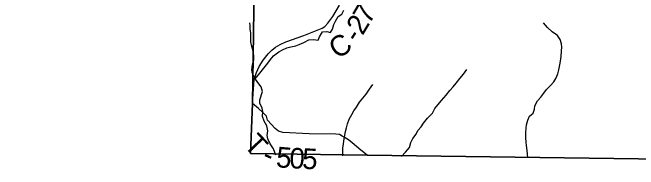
# Model space of a CAD drawing. Extents: x 2043100 to 2470832, y 443715 to 810583.
# Drawn here: x 2259990 to 2269120, y 595601 to 597890 of the extents above; entities that cross this region are included whole.
import ezdxf

# ---------------------------------------------------------------- set-up
doc = ezdxf.new("R2010")
doc.units = 0
for name, color, linetype in [('GM_X_Adjacent_County', 7, 'Continuous'), ('GM_X_County', 7, 'Continuous'), ('GM_X_County_Road', 7, 'Continuous'), ('GM_X_County_Road_Text', 7, 'Continuous'), ('GM_X_Minor_River', 7, 'Continuous'), ('GM_X_Township', 7, 'Continuous'), ('GM_X_Township_Road', 7, 'Continuous'), ('GM_X_Township_Road_Text', 7, 'Continuous')]:
    doc.layers.add(name, color=color, linetype=linetype)

msp = doc.modelspace()

# ---------------------------------------------------------------- linework, layer by layer
at = {"layer": 'GM_X_Adjacent_County'}
msp.add_lwpolyline([(2263552.9, 601003.2), (2263491.4, 596564.4), (2263459.7, 595834.9), (2265161.1, 595808.6), (2271279.8, 595728.8)], dxfattribs=at)
at = {"layer": 'GM_X_County'}
msp.add_lwpolyline([(2271279.8, 595728.8), (2265161.1, 595808.6), (2263459.7, 595834.9), (2263491.4, 596564.4), (2263552.9, 601003.2)], dxfattribs=at)
at = {"layer": 'GM_X_County_Road'}
msp.add_lwpolyline([(2263491.4, 596564.4), (2263514.8, 596914.4), (2263547.1, 597017.3), (2263587.9, 597102.7), (2263646.8, 597196.5), (2263716.5, 597287.2), (2263772.3, 597341.6), (2263828, 597385.9), (2263891.8, 597424.3), (2263977.6, 597460.8), (2264237.1, 597552.3), (2264506.6, 597663.8), (2264546.4, 597686), (2264590.2, 597732.3), (2264659.7, 597830.8), (2264758.9, 597997.6)], dxfattribs=at)
at = {"layer": 'GM_X_Minor_River'}
for points in [[(2263528.3, 596923.8), (2263595.8, 597007.2), (2263653.5, 597077.6), (2263715.1, 597152.1), (2263750.9, 597204.4), (2263794.6, 597258.8), (2263874.4, 597317.4), (2263926.4, 597347.8), (2263992.3, 597374.2), (2264050.4, 597390.6), (2264122.5, 597403.1), (2264172.5, 597421.5), (2264240.4, 597454), (2264310.3, 597490.5), (2264380.5, 597496.9), (2264446.7, 597485.3), (2264468.4, 597535.6), (2264510.1, 597605.9), (2264574.2, 597612.3), (2264628.4, 597596.7), (2264656.1, 597648.9), (2264675.7, 597713.1), (2264699.5, 597765.4), (2264741.1, 597829.7), (2264795, 597864.1), (2264822.7, 597924.4)], [(2263830, 595811.1), (2263795.5, 595903), (2263748.9, 595976.8), (2263712.4, 596046.7), (2263704, 596098.7), (2263713.6, 596166.8), (2263701.1, 596238.8), (2263662.6, 596306.7), (2263636.1, 596374.6), (2263641.6, 596446.7), (2263631.2, 596496.7), (2263598.7, 596568.6), (2263596.4, 596618.7), (2263635.7, 596739.1), (2263615.2, 596805), (2263566.7, 596868.8), (2263522.1, 596932.6), (2263489.6, 597002.5), (2263479.2, 597052.5), (2263490.8, 597128.6), (2263510.3, 597200.9), (2263508, 597256.9), (2263501.5, 597327), (2263481, 597394.9), (2263468.5, 597462.9), (2263467.6, 597595.1), (2263457.3, 597645.1), (2263456.9, 597699.2), (2263452.8, 597738)], [(2267505.1, 595771.2), (2267496.6, 595877.1), (2267486, 595951.1), (2267483.7, 596001.2), (2267479.3, 596063.2), (2267474.8, 596133.3), (2267480.4, 596203.4), (2267488.1, 596253.5), (2267505.7, 596319.7), (2267531.4, 596378), (2267583.2, 596422.3), (2267602.9, 596478.6), (2267610.5, 596530.7), (2267648.2, 596603), (2267695.9, 596655.4), (2267737.6, 596713.7), (2267777.4, 596768.1), (2267837.2, 596824.5), (2267882.9, 596878.9), (2267912.6, 596929.2), (2267944.3, 596997.5), (2267957.9, 597053.6), (2267973.5, 597125.8), (2267983.2, 597177.9), (2267994.7, 597250.1), (2267998.2, 597332.2), (2268001.9, 597382.3), (2267997.5, 597434.4), (2267979.1, 597498.3), (2267936.6, 597554.1), (2267862.1, 597605.7), (2267793.5, 597671.4), (2267732.9, 597741.1)], [(2265664.7, 595791.2), (2265720.5, 595853.5), (2265780.2, 595922), (2265801.7, 595994.2), (2265829.4, 596050.5), (2265875.1, 596116.8), (2265902.8, 596169.1), (2265950.6, 596223.5), (2265984.3, 596275.8), (2266044, 596350.3), (2266117.7, 596420.8), (2266149.3, 596489.1), (2266193.1, 596541.5), (2266246.8, 596605.9), (2266314.4, 596684.4), (2266370.1, 596752.9), (2266417.9, 596805.3), (2266461.6, 596857.6), (2266513.3, 596928.1), (2266569, 596990.5), (2266616.7, 597058.9)], [(2264808.4, 595800.5), (2264809.9, 595915.7), (2264815.5, 595967.8), (2264823.2, 596019.9), (2264832.9, 596074), (2264844.4, 596156.2), (2264862.1, 596210.4), (2264877.7, 596264.6), (2264901.3, 596334.8), (2264937, 596403.1), (2264968.7, 596457.4), (2265006.4, 596509.7), (2265052.1, 596582.1), (2265099.8, 596642.5), (2265149.5, 596698.9), (2265195.2, 596771.3), (2265244.8, 596839.7)]]:
    msp.add_lwpolyline(points, dxfattribs=at)
at = {"layer": 'GM_X_Township'}
msp.add_lwpolyline([(2271279.8, 595728.8), (2265161.1, 595808.6), (2263459.7, 595834.9), (2263491.4, 596564.4), (2263552.9, 601003.2), (2261734.4, 601044.3), (2261076.2, 601059.3), (2259770.8, 601088.8), (2258944.2, 601107.5), (2257611.2, 601163.6), (2257603, 601401.2), (2257579.2, 602655.8), (2257574, 602803.7), (2257564.9, 604475.8), (2257568.4, 604957), (2257562.2, 605061.7), (2257563.6, 605306.8), (2257565.4, 605638.9), (2257596.4, 606358.1), (2258912.7, 606347.4), (2259171.6, 606328.3), (2262194.9, 606279.1), (2272583, 606236.7)], dxfattribs=at)
at = {"layer": 'GM_X_Township_Road'}
msp.add_lwpolyline([(2265161.1, 595808.6), (2265071.1, 595882), (2264942.6, 595991.5), (2264890.4, 596035.3), (2264842.2, 596063.1), (2264800.1, 596086.9), (2264758, 596112.7), (2264706, 596114.5), (2264318.1, 596122.5), (2263934, 596140.6), (2263872, 596160.3), (2263819.8, 596196.1), (2263711.2, 596317.7), (2263696.8, 596380.1), (2263639.9, 596430.8), (2263578, 596491.4), (2263491.4, 596564.4)], dxfattribs=at)

# ---------------------------------------------------------------- texts
at = {"layer": 'GM_X_County_Road_Text'}
for s, rotation, p in [('7', 59.49752, (2265193.5, 597706.3)), ('2', 58.82298, (2265095.9, 597544.9)), ('C', 34.87979, (2264735.3, 597200.5)), ('-', 57.87893, (2265027.6, 597436))]:
    msp.add_text(s, height=300, rotation=rotation, dxfattribs=at).set_placement(p)
at = {"layer": 'GM_X_Township_Road_Text'}
for s, rotation, p in [('T', 313.74838, (2263350.2, 595947.8)), ('5', 355.00991, (2263826, 595636.5)), ('0', 357.36168, (2264023.5, 595619.5)), ('5', 357.90535, (2264211.2, 595610.9)), ('-', 336.31666, (2263610.3, 595712.3))]:
    msp.add_text(s, height=300, rotation=rotation, dxfattribs=at).set_placement(p)

doc.saveas('drawing.dxf')
